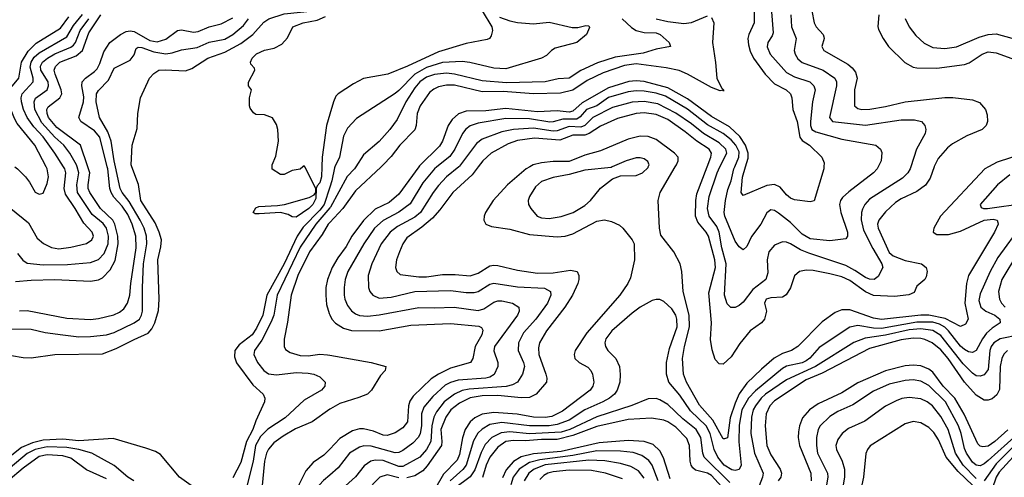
# Model space of a CAD drawing. Header units: inches. Extents: x 1308407 to 1441228, y 959628 to 1036311.
# Tile 305 of 656: x 1348432 to 1353412, y 1018428 to 1020745. Entities that reach past the tile are written whole.
import ezdxf

# ---------------------------------------------------------------- set-up
doc = ezdxf.new("R2010")
doc.units = ezdxf.units.IN
doc.header["$MEASUREMENT"] = 0
for name, color, linetype in [('B3041', 7, 'Continuous'), ('B3042', 7, 'Continuous'), ('B3051', 7, 'Continuous'), ('B3052', 7, 'Continuous')]:
    doc.layers.add(name, color=color, linetype=linetype)

msp = doc.modelspace()

# ---------------------------------------------------------------- linework, layer by layer
at = {"layer": 'B3041', "color": 5}
for points, elevation in [([(1348137.6, 1020000), (1348139.2, 1019999.2), (1348230, 1019917.7), (1348304, 1019884), (1348387.1, 1019790), (1348476.3, 1019716.3), (1348519.8, 1019639.8), (1348551.6, 1019611.6), (1348592, 1019592), (1348630, 1019585.9), (1348690, 1019593), (1348770, 1019611.5), (1348797, 1019630), (1348804.9, 1019650), (1348797.8, 1019670), (1348755.4, 1019715.3), (1348712, 1019790), (1348662.8, 1019862.8), (1348657.1, 1019890), (1348665.6, 1019970), (1348659.4, 1019990), (1348653.2, 1020000)], 2660), ([(1348370, 1019179.6), (1348490, 1019178.9), (1348561, 1019161), (1348649.3, 1019149.3), (1348730, 1019140.1), (1348790, 1019141.3), (1348870, 1019150.1), (1348910, 1019160.9), (1349010.7, 1019210), (1349037.3, 1019230), (1349048.5, 1019250), (1349053.1, 1019270), (1349052.6, 1019390), (1349058.5, 1019510), (1349074.5, 1019610), (1349072.4, 1019650), (1349061.2, 1019690), (1349041.7, 1019730), (1348984.9, 1019824.9), (1348949.6, 1019870), (1348939.8, 1019890), (1348916.3, 1020000)], 2560), ([(1348390, 1019045.5), (1348450, 1019035.2), (1348490, 1019033.5), (1348610, 1019050.1), (1348850, 1019054.4), (1348919.9, 1019080.1), (1349010, 1019127), (1349082.1, 1019157.9), (1349100.2, 1019179.8), (1349115.6, 1019210), (1349133.9, 1019273.9), (1349137.3, 1019330), (1349130.4, 1019530), (1349145.1, 1019594.9), (1349148.2, 1019630), (1349137.8, 1019670), (1349116.1, 1019716.1), (1349044.8, 1019830), (1349031.7, 1019911.7), (1348998.3, 1020000)], 2540), ([(1348406.6, 1020000), (1348420.7, 1019990), (1348460.2, 1019950), (1348482, 1019922), (1348510, 1019873), (1348530, 1019862.6), (1348550, 1019866.7), (1348570, 1019916.3), (1348577.2, 1019950), (1348570.9, 1019990), (1348565.7, 1020000)], 2680), ([(1348410, 1019420.5), (1348490, 1019427.3), (1348610, 1019429.3), (1348790, 1019422), (1348830, 1019428.5), (1348850, 1019438.1), (1348890, 1019478.4), (1348914.4, 1019525.6), (1348929.5, 1019610), (1348927.7, 1019650), (1348912.4, 1019710), (1348902.3, 1019730), (1348839.6, 1019790), (1348786, 1019870), (1348778.6, 1019890), (1348777.8, 1019910), (1348785.6, 1019970), (1348775.5, 1020000)], 2620), ([(1348421, 1019561), (1348447.9, 1019527.9), (1348470, 1019513.5), (1348550, 1019504.5), (1348673.7, 1019506.3), (1348790, 1019516.8), (1348830, 1019530.7), (1348858.9, 1019561.1), (1348878.6, 1019610), (1348880.7, 1019650), (1348870.2, 1019690), (1348853.3, 1019713.3), (1348798.6, 1019758.6), (1348724, 1019870), (1348720.2, 1019910), (1348731.4, 1019970), (1348721.5, 1020000)], 2640), ([(1348430, 1019270.9), (1348470, 1019272.3), (1348670, 1019233.8), (1348790, 1019227.3), (1348830, 1019232), (1348908.4, 1019251.6), (1348935.6, 1019264.4), (1348957.7, 1019282.3), (1348977.4, 1019310), (1348988.4, 1019350), (1348993.3, 1019410), (1349020.3, 1019590), (1349018.4, 1019650), (1349000.9, 1019710), (1348978.3, 1019758.3), (1348950, 1019801.5), (1348907.4, 1019847.4), (1348894, 1019870), (1348887.1, 1019890), (1348877, 1019990), (1348874.6, 1020000)], 2580), ([(1349959.4, 1020000), (1349957.3, 1019950), (1349950, 1019919.6), (1349935.9, 1019904.1), (1349930.3, 1019890), (1349930, 1019840.9), (1349913.8, 1019810), (1349894.1, 1019790), (1349830, 1019744.8), (1349810, 1019746.6), (1349790, 1019758.9), (1349750, 1019769.7), (1349642, 1019762), (1349622.7, 1019762.7), (1349613.2, 1019770), (1349626.4, 1019793.6), (1349640.4, 1019799.6), (1349735.9, 1019804.1), (1349770.4, 1019810.4), (1349895.2, 1019844.8), (1349920.9, 1019859.1), (1349929.4, 1019870), (1349929.6, 1019890), (1349873.1, 1020000)], 2520), ([(1349863.3, 1020000), (1349850, 1019988), (1349810, 1019982), (1349770, 1019962), (1349750, 1019962), (1349709, 1019989), (1349709.1, 1020000)], 2520), ([(1350000, 1019898.3), (1349971.3, 1019810), (1349950, 1019781), (1349865, 1019695), (1349834.9, 1019650), (1349770, 1019509.5), (1349682.3, 1019350), (1349661.4, 1019250), (1349630, 1019182.8), (1349607, 1019150), (1349541, 1019099), (1349520.1, 1019070), (1349517.8, 1019037.8), (1349528.2, 1019008.2), (1349610, 1018897.4), (1349663.1, 1018850), (1349671.7, 1018830), (1349669, 1018810), (1349625.7, 1018714.3), (1349611, 1018670), (1349578.5, 1018610), (1349550, 1018503.1), (1349510, 1018426.6)], 2540), ([(1350000, 1019793), (1349929, 1019710), (1349850, 1019593), (1349734.3, 1019350), (1349717, 1019250), (1349704.1, 1019215.9), (1349656.9, 1019123.2), (1349618.8, 1019070), (1349616.1, 1019050), (1349634.4, 1019010), (1349666.1, 1018970), (1349690, 1018952.4), (1349730, 1018948.2), (1349830, 1018958.4), (1349890, 1018955.7), (1349919.1, 1018950), (1349950, 1018936.9), (1349976.9, 1018910), (1349975.2, 1018890), (1349957.4, 1018870), (1349870, 1018818.6), (1349774.6, 1018730), (1349687.1, 1018672.9), (1349650, 1018634.4), (1349624.8, 1018590), (1349613.1, 1018510), (1349582.9, 1018390)], 2560), ([(1350000, 1019718.4), (1349992.2, 1019710), (1349961.8, 1019658.2), (1349897.2, 1019570), (1349838.4, 1019450), (1349805, 1019350), (1349786.6, 1019213.4), (1349768.6, 1019128.6), (1349769.2, 1019090), (1349775.3, 1019075.3), (1349799.6, 1019059.6), (1349850, 1019044.6), (1349890, 1019043.6), (1349950, 1019051.7), (1349989.1, 1019049.1), (1350000, 1019047.1)], 2580), ([(1350000, 1019460.8), (1349988, 1019430), (1349980.5, 1019390), (1349979.2, 1019350), (1349984.1, 1019304.1), (1349997.2, 1019257.2), (1350000, 1019251.4)], 2620), ([(1350000, 1018772.8), (1349911.1, 1018708.9), (1349826.1, 1018673.9), (1349763.5, 1018636.5), (1349717.1, 1018602.9), (1349690, 1018571.3), (1349679.9, 1018550), (1349670.5, 1018509.5), (1349656, 1018370)], 2580), ([(1349310, 1018378), (1349239.6, 1018430), (1349144, 1018544), (1349118.8, 1018558.8), (1349070, 1018576.3), (1348905.2, 1018625.2), (1348730, 1018612.6), (1348650, 1018621.4), (1348550, 1018617.3), (1348496.8, 1018603.2), (1348440.3, 1018579.7), (1348350, 1018507.5)], 2540), ([(1349009, 1018410), (1348978.1, 1018430), (1348910, 1018487.7), (1348796.5, 1018550), (1348730, 1018570), (1348670, 1018579.6), (1348570, 1018582.7), (1348510, 1018569.2), (1348470, 1018548.7), (1348383, 1018477)], 2560), ([(1350000, 1018571.8), (1349970, 1018540.2), (1349916.2, 1018503.8), (1349879.3, 1018460.7), (1349845.5, 1018394.5), (1349823.3, 1018330), (1349813.5, 1018270), (1349817.4, 1018190), (1349841.4, 1018021.4), (1349857.3, 1017990), (1349914.3, 1017930), (1349926.4, 1017886.4), (1349919.2, 1017830), (1349906.3, 1017810), (1349840.9, 1017750), (1349815.7, 1017710), (1349807.8, 1017670), (1349821.5, 1017610), (1349852.2, 1017552.2), (1349938.7, 1017438.7), (1349970, 1017405.3), (1350000, 1017383.9)], 2620), ([(1348870, 1018421.6), (1348770, 1018466.7), (1348690, 1018525.9), (1348650, 1018537.4), (1348570, 1018543.2), (1348530, 1018534.4), (1348450, 1018475.5), (1348373.7, 1018410)], 2580), ([(1350000, 1018440), (1349967.6, 1018412.4), (1349948.3, 1018390), (1349914.8, 1018330), (1349903.1, 1018290), (1349899, 1018241), (1349899, 1018090), (1349910.1, 1018050), (1349970, 1017989), (1350000, 1017942)], 2640)]:
    msp.add_lwpolyline(points, dxfattribs=dict(at, elevation=elevation))
at = {"layer": 'B3042', "color": 5}
for points, elevation in [([(1348998.3, 1020000), (1348994.6, 1020010), (1348999.8, 1020110), (1349025.9, 1020194.1), (1349029.7, 1020270), (1349042.3, 1020350), (1349088, 1020450), (1349110, 1020472.7), (1349135.3, 1020490), (1349167.9, 1020492.1), (1349270, 1020486), (1349302.4, 1020497.6), (1349383.1, 1020550), (1349470, 1020581.3), (1349550, 1020624.9), (1349610.4, 1020670), (1349666.8, 1020733.2), (1349692.5, 1020750), (1349770, 1020775.5), (1349918.3, 1020790), (1349974.8, 1020810), (1350000, 1020830.2)], 2540), ([(1348565.7, 1020000), (1348508.4, 1020110), (1348419.6, 1020219.6), (1348404.5, 1020244.5), (1348371.9, 1020330), (1348371.5, 1020370), (1348378.4, 1020390), (1348427.5, 1020450), (1348441.5, 1020530), (1348474.1, 1020585.9), (1348514.1, 1020625.9), (1348637.3, 1020702.7), (1348679.7, 1020760.3)], 2680), ([(1348653.2, 1020000), (1348609.9, 1020070), (1348550, 1020152.2), (1348503.5, 1020203.5), (1348469.6, 1020249.6), (1348450.8, 1020290), (1348439.9, 1020330), (1348438.6, 1020350), (1348444.6, 1020370), (1348499, 1020430), (1348500.1, 1020450), (1348484.7, 1020504.7), (1348489.3, 1020530), (1348505.1, 1020554.9), (1348530, 1020577.5), (1348670, 1020658.9), (1348703.8, 1020716.2), (1348748.5, 1020771.5)], 2660), ([(1348775.5, 1020000), (1348738.7, 1020110), (1348619.9, 1020199.9), (1348577.7, 1020250), (1348570.6, 1020270), (1348569.6, 1020290), (1348575.6, 1020304.4), (1348634.6, 1020350), (1348644, 1020370), (1348641.1, 1020390), (1348610.2, 1020470), (1348605.8, 1020490), (1348612.3, 1020507.7), (1348635, 1020530), (1348717, 1020563), (1348750, 1020588.9), (1348780.7, 1020679.3), (1348842.2, 1020770)], 2620), ([(1349709.1, 1020000), (1349709.2, 1020010), (1349726.3, 1020053.7), (1349740.9, 1020130), (1349737, 1020190), (1349730, 1020215.3), (1349710, 1020248.7), (1349670, 1020264), (1349625.2, 1020265.2), (1349613.6, 1020273.6), (1349598, 1020298), (1349594, 1020310), (1349594, 1020350), (1349604, 1020390), (1349589, 1020410), (1349589.2, 1020429.2), (1349621.2, 1020490), (1349619.3, 1020499.3), (1349600.9, 1020520.9), (1349599.3, 1020530), (1349607.8, 1020550), (1349630, 1020571.7), (1349670, 1020591.8), (1349718.3, 1020601.7), (1349757.8, 1020622.2), (1349785.8, 1020654.2), (1349813.3, 1020710), (1349864.7, 1020730), (1349936.3, 1020743.7), (1349978.4, 1020761.6)], 2520), ([(1348721.5, 1020000), (1348718.2, 1020010), (1348684.6, 1020070), (1348654.8, 1020110), (1348610, 1020150.3), (1348543.4, 1020223.4), (1348507.9, 1020290), (1348504.1, 1020330), (1348511.9, 1020348.1), (1348570, 1020389.6), (1348577.7, 1020410), (1348574.9, 1020430), (1348538.4, 1020490), (1348536.5, 1020510), (1348547.1, 1020530), (1348571.7, 1020550), (1348610, 1020573), (1348690, 1020606.5), (1348703.1, 1020616.9), (1348713.7, 1020630), (1348736.9, 1020690), (1348780.5, 1020750)], 2640), ([(1348874.6, 1020000), (1348837.5, 1020150), (1348810, 1020183.3), (1348740.4, 1020230), (1348730.4, 1020250), (1348754.7, 1020330), (1348755.6, 1020355.6), (1348745.1, 1020410), (1348747.2, 1020430), (1348764.2, 1020450), (1348810, 1020482.5), (1348822.9, 1020497.1), (1348837, 1020523), (1348856.9, 1020583.1), (1348887.9, 1020630), (1348942, 1020670), (1348970, 1020684.9), (1348990, 1020688.6), (1349010, 1020685.1), (1349090, 1020639.5), (1349126.1, 1020633.9), (1349170, 1020646.2), (1349230, 1020690.5), (1349250, 1020694), (1349310, 1020682.7), (1349334.7, 1020685.3), (1349390, 1020708.9), (1349450, 1020724.8), (1349510, 1020755.2)], 2580), ([(1348916.3, 1020000), (1348909.9, 1020030.1), (1348894.6, 1020130), (1348877.3, 1020177.3), (1348836, 1020250), (1348818.1, 1020330), (1348819.9, 1020370), (1348830, 1020386.7), (1348880.7, 1020439.3), (1348910, 1020500.6), (1348990, 1020540.2), (1349010, 1020567.9), (1349021.3, 1020598.7), (1349030, 1020606.8), (1349050, 1020604), (1349110, 1020582.4), (1349170, 1020573), (1349202.8, 1020577.2), (1349250, 1020593.3), (1349330, 1020604.3), (1349390, 1020631.5), (1349470, 1020647), (1349510, 1020670.5), (1349563.5, 1020716.5), (1349589.5, 1020750)], 2560), ([(1350000, 1020266.6), (1349983.2, 1020210), (1349961.6, 1020050), (1349959.4, 1020000)], 2520), ([(1349873.1, 1020000), (1349870, 1020006), (1349863.3, 1020000)], 2520)]:
    msp.add_lwpolyline(points, dxfattribs=dict(at, elevation=elevation))
at = {"layer": 'B3051', "color": 5}
for points, elevation in [([(1350025.7, 1020000), (1350023.9, 1019996.1), (1350010.3, 1019930), (1350000, 1019898.3)], 2540), ([(1350131.5, 1020000), (1350125.3, 1019990), (1350087.9, 1019952.1), (1350003.2, 1019796.8), (1350000, 1019793)], 2560), ([(1350259.4, 1020000), (1350130, 1019879.4), (1350066.1, 1019790), (1350000, 1019718.4)], 2580), ([(1350450.4, 1020000), (1350350, 1019861.9), (1350299.9, 1019820.1), (1350230, 1019786), (1350170.5, 1019729.5), (1350111.7, 1019650), (1350082.6, 1019597.4), (1350040.5, 1019539.5), (1350011.4, 1019490), (1350000, 1019460.8)], 2620), ([(1350541.6, 1020000), (1350529.2, 1019990), (1350470, 1019919.1), (1350407.2, 1019812.8), (1350349.6, 1019770.4), (1350270.5, 1019729.5), (1350226.4, 1019690), (1350171.4, 1019610), (1350090.6, 1019470), (1350078, 1019430), (1350072.2, 1019390), (1350072.2, 1019350), (1350076.8, 1019330), (1350090, 1019298.2), (1350110, 1019271), (1350130, 1019255.5), (1350150, 1019247.4), (1350190, 1019244.7), (1350250, 1019250.8), (1350450, 1019288.6), (1350530, 1019286.1), (1350629.5, 1019290.5), (1350750, 1019273.1), (1350778.4, 1019281.6), (1350830, 1019315.1), (1350850, 1019321.2), (1350870, 1019321.6), (1350924.9, 1019310), (1350955.5, 1019290), (1350957.8, 1019270), (1350950.1, 1019250), (1350833.8, 1019090), (1350829.2, 1019069.2), (1350849.4, 1019010), (1350850.1, 1018990), (1350830.8, 1018949.2), (1350810, 1018936.4), (1350789.4, 1018930.6), (1350650, 1018920.4), (1350610.8, 1018909.2), (1350584.4, 1018895.6), (1350521.5, 1018838.5), (1350475.5, 1018784.5), (1350463.4, 1018750), (1350463.9, 1018690), (1350457.7, 1018650), (1350448.8, 1018631.2), (1350419.2, 1018600.8), (1350370, 1018564.7), (1350350, 1018554.8), (1350330, 1018552.1), (1350210, 1018586.2), (1350172.2, 1018587.8), (1350150, 1018581.4), (1350099.8, 1018550), (1350043.2, 1018476.8), (1350000, 1018440)], 2640), ([(1350652, 1020000), (1350590.3, 1019949.7), (1350550, 1019905.9), (1350522.2, 1019870), (1350459, 1019770), (1350430, 1019746), (1350341.8, 1019698.2), (1350305.8, 1019670), (1350260.3, 1019610), (1350213.1, 1019510), (1350194.8, 1019450), (1350196.3, 1019390), (1350202.9, 1019370), (1350217.3, 1019350), (1350250, 1019336.2), (1350310, 1019340.1), (1350430, 1019368.9), (1350610, 1019374.8), (1350690, 1019363.6), (1350730, 1019363.4), (1350750.3, 1019369.7), (1350810, 1019406.9), (1350830, 1019411.9), (1350950, 1019392.5), (1351085.5, 1019385.5), (1351115.6, 1019370), (1351117.9, 1019350), (1351100.4, 1019310), (1351041.9, 1019230), (1350980.6, 1019159.4), (1350955.1, 1019110), (1350952.5, 1019070), (1350980.1, 1019010), (1350984.2, 1018990), (1350974.6, 1018950), (1350949.6, 1018910.4), (1350923.5, 1018896.5), (1350892.5, 1018887.5), (1350704.6, 1018875.4), (1350670, 1018868.1), (1350630, 1018849.9), (1350578.5, 1018810), (1350539.2, 1018760.8), (1350526.8, 1018733.2), (1350515.4, 1018690), (1350510.7, 1018609.3), (1350490, 1018569.9), (1350455.9, 1018530), (1350370, 1018483.8), (1350350, 1018483.9), (1350270, 1018513.3), (1350230, 1018514.9), (1350208.1, 1018510), (1350174, 1018486), (1350129.4, 1018430.6), (1350061.9, 1018370)], 2660), ([(1350750.2, 1020000), (1350719.6, 1019960.4), (1350622.3, 1019870), (1350557.4, 1019782.6), (1350519.9, 1019740.1), (1350465.8, 1019694.2), (1350390, 1019641.1), (1350370, 1019611), (1350351.9, 1019570), (1350338.1, 1019530), (1350332.8, 1019490), (1350339.1, 1019470), (1350356, 1019456), (1350450, 1019444), (1350490, 1019444.3), (1350570, 1019454.5), (1350634.7, 1019454.7), (1350710, 1019448.2), (1350750, 1019461.6), (1350810, 1019498.5), (1350830, 1019502.4), (1350850, 1019501.3), (1350950, 1019476.6), (1351050, 1019462.9), (1351130, 1019463.1), (1351217.5, 1019477.5), (1351251.1, 1019471.1), (1351259.1, 1019450), (1351259.5, 1019430), (1351255.1, 1019410), (1351227.5, 1019350), (1351188.6, 1019290), (1351096.8, 1019170), (1351060.9, 1019110), (1351055.8, 1019084.2), (1351057.3, 1019050), (1351092.5, 1018950), (1351097.1, 1018930), (1351095.3, 1018910), (1351044.4, 1018850), (1351010, 1018832.9), (1350968.4, 1018831.6), (1350850, 1018843.4), (1350770, 1018841.4), (1350709.7, 1018830.3), (1350655.5, 1018804.5), (1350612.3, 1018770), (1350586.9, 1018733.1), (1350560.9, 1018670), (1350567.3, 1018610), (1350564.6, 1018590), (1350493.1, 1018486.9), (1350470, 1018461.9), (1350430, 1018436), (1350390, 1018425.8)], 2680), ([(1351011.4, 1020000), (1350994.1, 1019990), (1350899.5, 1019910), (1350827.1, 1019830), (1350787.7, 1019770), (1350780.7, 1019750), (1350778.5, 1019730), (1350788.7, 1019710), (1350818, 1019698), (1350910, 1019684.8), (1351010, 1019657.1), (1351150, 1019646.6), (1351190, 1019650.1), (1351230, 1019661.2), (1351350, 1019724.6), (1351390, 1019732.8), (1351424.4, 1019724.4), (1351464.8, 1019704.8), (1351482.6, 1019690), (1351530.2, 1019630.2), (1351539.6, 1019610), (1351540.6, 1019530), (1351520.8, 1019439.2), (1351507.7, 1019410), (1351466.3, 1019350), (1351300.8, 1019159.2), (1351240.7, 1019070), (1351236.1, 1019050), (1351239.7, 1019030), (1351262, 1019010), (1351305.8, 1018985.8), (1351319.8, 1018970), (1351328.3, 1018950), (1351334.7, 1018910), (1351330.7, 1018890), (1351317.3, 1018870), (1351176.8, 1018763.2), (1351123.5, 1018736.5), (1351090, 1018731.5), (1351030, 1018733.8), (1350947.5, 1018747.5), (1350830, 1018757.5), (1350771.3, 1018748.7), (1350734.1, 1018730), (1350710.3, 1018709.7), (1350685.4, 1018670), (1350671.2, 1018628.8), (1350655.7, 1018544.3), (1350644.1, 1018515.9), (1350574.9, 1018445.1), (1350530, 1018366)], 2720), ([(1351428.9, 1020000), (1351422.6, 1019997.4), (1351290, 1019983.1), (1351210, 1019961), (1351130, 1019947.2), (1351070, 1019925.7), (1351040.2, 1019899.8), (1351009.3, 1019850), (1351004.2, 1019830), (1351005.8, 1019810), (1351016.9, 1019790), (1351049.2, 1019750), (1351070, 1019741.5), (1351110, 1019739.6), (1351170, 1019748.6), (1351230.9, 1019770), (1351290, 1019804.7), (1351318.3, 1019830), (1351370, 1019892.6), (1351430, 1019940.3), (1351470, 1019954.9), (1351550, 1019956.5), (1351581.3, 1019970), (1351610, 1019997.3), (1351611.1, 1020000)], 2740), ([(1353331.7, 1020000), (1353313.7, 1019990), (1353088.6, 1019750), (1353054.9, 1019690), (1353052.2, 1019670), (1353070, 1019657.8), (1353130, 1019658), (1353190, 1019673.9), (1353310, 1019730.5), (1353355, 1019735), (1353374.9, 1019730), (1353378.9, 1019718.9), (1353380.5, 1019710), (1353362.1, 1019670), (1353230.4, 1019449.6), (1353221.2, 1019410), (1353212.7, 1019310), (1353228.9, 1019230), (1353215.7, 1019204.3), (1353190, 1019192.2), (1353112.9, 1019232.9), (1353030, 1019249.6), (1352990, 1019249.5), (1352790, 1019227), (1352750, 1019233.8), (1352630, 1019276.2), (1352590, 1019276.1), (1352556.9, 1019263.1), (1352490, 1019216.5), (1352367.8, 1019090), (1352335.5, 1019070), (1352290, 1019054.9), (1352248, 1019032), (1352183.2, 1018976.8), (1352110, 1018904.6), (1352070, 1018850.4), (1352050, 1018804.7), (1352024.9, 1018730), (1352011, 1018629), (1351996.3, 1018623.7), (1351990, 1018623.4), (1351937.4, 1018717.4), (1351870, 1018793.9), (1351804.5, 1018910), (1351788.7, 1018950), (1351784.8, 1019030), (1351794.4, 1019090), (1351818.6, 1019190), (1351817.2, 1019250), (1351786.9, 1019370), (1351781.1, 1019470), (1351772, 1019510), (1351740.3, 1019570), (1351674.4, 1019654.4), (1351667.8, 1019690), (1351660.6, 1019830), (1351670.5, 1019870), (1351747.3, 1020000)], 2720), ([(1353056.2, 1020000), (1353036.3, 1019943.7), (1353012.8, 1019907.2), (1352970, 1019875.4), (1352890, 1019838.3), (1352860.7, 1019819.3), (1352810, 1019772.8), (1352777.4, 1019730), (1352770.7, 1019710), (1352774.2, 1019690), (1352830, 1019566), (1352849.6, 1019549.6), (1352910, 1019526.9), (1352992.8, 1019510), (1353016.2, 1019490), (1353022.2, 1019470), (1353016.9, 1019443.1), (1353009.6, 1019430.4), (1352970, 1019396.3), (1352956.1, 1019363.9), (1352928.4, 1019351.6), (1352855.4, 1019344.6), (1352750, 1019349.6), (1352710, 1019366.8), (1352630, 1019425.3), (1352590, 1019442.8), (1352530, 1019459.4), (1352444.8, 1019475.2), (1352410, 1019477.3), (1352376.4, 1019470), (1352350.8, 1019449.2), (1352330, 1019388.2), (1352308.1, 1019351.9), (1352290, 1019339.8), (1352230, 1019336.4), (1352207.3, 1019330), (1352198, 1019310), (1352208.5, 1019270), (1352198.7, 1019230), (1352182.9, 1019210), (1352126.7, 1019170), (1352073.8, 1019106.2), (1352030, 1019038), (1351990, 1019001), (1351970, 1019002.4), (1351950, 1019025.1), (1351933.7, 1019073.7), (1351925.6, 1019125.6), (1351931.2, 1019210), (1351916.9, 1019363.1), (1351950.5, 1019490), (1351947.4, 1019530), (1351915.9, 1019650), (1351904.4, 1019670), (1351860.8, 1019720.8), (1351849.6, 1019750), (1351851, 1019830), (1351856.2, 1019863.8), (1351908.1, 1020000)], 2680), ([(1352938.3, 1020000), (1352935, 1019990), (1352924.3, 1019970), (1352896.7, 1019943.3), (1352730, 1019836.9), (1352706.8, 1019810), (1352693.8, 1019786.2), (1352688.5, 1019770), (1352687.3, 1019732.7), (1352700, 1019680), (1352746.7, 1019586.7), (1352791.8, 1019510), (1352797.8, 1019490), (1352774.4, 1019445.6), (1352753, 1019430), (1352730, 1019431.1), (1352710, 1019439.9), (1352656.3, 1019476.3), (1352610, 1019500.1), (1352422.8, 1019562.8), (1352380.6, 1019580.6), (1352330, 1019610.5), (1352310, 1019618.5), (1352290, 1019620.2), (1352250, 1019603.7), (1352220.9, 1019570), (1352212.2, 1019530), (1352215.7, 1019464.3), (1352206, 1019430), (1352140.3, 1019379.7), (1352090, 1019316.1), (1352070, 1019297.8), (1352050, 1019288.9), (1352028.2, 1019288.2), (1352010, 1019306), (1351995.9, 1019350), (1352004.7, 1019510), (1351983.4, 1019590), (1351970.2, 1019670), (1351957.6, 1019697.6), (1351919.5, 1019750), (1351910.4, 1019790), (1351919.5, 1019850), (1351958.5, 1019970), (1351973.2, 1020000)], 2660), ([(1352774.2, 1020000), (1352769.2, 1019990), (1352749.2, 1019970), (1352625.4, 1019874.6), (1352594, 1019846), (1352583.3, 1019830), (1352578.5, 1019810), (1352584.6, 1019770), (1352619.3, 1019670), (1352618.9, 1019650), (1352610, 1019636.4), (1352530, 1019625.6), (1352430, 1019636.6), (1352390, 1019659.5), (1352330, 1019718.2), (1352270, 1019765.6), (1352250, 1019778.6), (1352230, 1019782.2), (1352210, 1019767.1), (1352180.6, 1019710), (1352132.8, 1019647.2), (1352110, 1019596.9), (1352090, 1019580.5), (1352070, 1019595.1), (1352050, 1019624.8), (1351997.6, 1019750), (1351994.1, 1019770), (1352000.9, 1019830), (1352014, 1019886), (1352030, 1019929.1), (1352044.4, 1019990), (1352048.6, 1020000)], 2640), ([(1352499.1, 1020000), (1352498.7, 1019990), (1352450, 1019827.8), (1352430, 1019823.9), (1352350, 1019833.5), (1352330, 1019841.8), (1352310, 1019858), (1352278, 1019898), (1352250, 1019911.6), (1352210, 1019905.5), (1352090, 1019855.8), (1352080.8, 1019870), (1352088, 1019948), (1352102.9, 1020000)], 2620), ([(1353439.4, 1019960.6), (1353377.6, 1019910), (1353290.2, 1019810), (1353294.9, 1019794.9), (1353306, 1019790), (1353326, 1019790), (1353516.8, 1019816.8)], 2740), ([(1353502.5, 1019710), (1353378.5, 1019541.5), (1353339.9, 1019470), (1353290, 1019357.2), (1353283.3, 1019323.3), (1353292.5, 1019290), (1353318.3, 1019270), (1353363.2, 1019250), (1353388.6, 1019230), (1353391, 1019210), (1353350, 1019184.3), (1353322, 1019158), (1353300.5, 1019130), (1353270, 1019069.8), (1353250, 1019061.1), (1353230, 1019064.4), (1353210, 1019075.6), (1353190, 1019092.7), (1353130, 1019169.6), (1353110, 1019188.6), (1353083.4, 1019203.4), (1353050, 1019213.2), (1352970, 1019214), (1352790, 1019182.5), (1352750, 1019183.7), (1352670, 1019196.6), (1352630, 1019188.8), (1352475, 1019085), (1352427.7, 1019032.3), (1352410, 1019018.8), (1352390, 1019008.2), (1352310, 1018990.6), (1352290, 1018979.9), (1352153.4, 1018866.6), (1352118.4, 1018830), (1352084.9, 1018770), (1352070, 1018692), (1352068.5, 1018608.5), (1352080.8, 1018490), (1352070, 1018468.2), (1352050, 1018463.6), (1352034.2, 1018465.8), (1351994.3, 1018490), (1351962.1, 1018530), (1351943.3, 1018570), (1351923.7, 1018650), (1351903.6, 1018690), (1351824.8, 1018764.8), (1351770, 1018843.6), (1351715.1, 1018910), (1351702.4, 1018950), (1351702.9, 1019010), (1351718.6, 1019081.4), (1351756.5, 1019190), (1351755.7, 1019230), (1351749.5, 1019250), (1351730, 1019281.6), (1351690, 1019319.1), (1351670, 1019328.3), (1351650, 1019329.1), (1351630, 1019323.7), (1351570, 1019289.2), (1351530, 1019259.3), (1351426.9, 1019170), (1351396.1, 1019130), (1351390.9, 1019110), (1351394.7, 1019090), (1351406.9, 1019070), (1351447.1, 1019030), (1351465.2, 1018990), (1351469.2, 1018949.2), (1351466.8, 1018910), (1351454.3, 1018870), (1351439.7, 1018850), (1351415.4, 1018830), (1351380.2, 1018810), (1351290, 1018769.9), (1351210, 1018717.6), (1351150, 1018695.2), (1351110, 1018689.6), (1351010, 1018689.5), (1350870, 1018706.1), (1350810, 1018695.3), (1350770, 1018673), (1350748.7, 1018651.3), (1350726.2, 1018613.8), (1350689.2, 1018490), (1350672.3, 1018467.7), (1350608.7, 1018411.3)], 2740), ([(1353478.9, 1019561.1), (1353398.9, 1019430), (1353382.9, 1019370), (1353386.9, 1019330), (1353397.5, 1019310), (1353415.4, 1019290)], 2760), ([(1350000, 1019251.4), (1350010.1, 1019230), (1350028.7, 1019208.7), (1350070, 1019183.6), (1350110, 1019172.3), (1350250, 1019170.5), (1350410, 1019198.4), (1350610, 1019206.7), (1350753.6, 1019193.6), (1350767.1, 1019187.1), (1350773.4, 1019173.4), (1350768.2, 1019150), (1350734.5, 1019090), (1350723.2, 1019030), (1350711.3, 1019010), (1350610, 1018980.8), (1350549.1, 1018950.9), (1350513.4, 1018926.6), (1350421, 1018839), (1350405.3, 1018814.7), (1350398, 1018790), (1350393.1, 1018710), (1350370, 1018678.8), (1350330, 1018654), (1350290, 1018640.8), (1350270, 1018642.2), (1350221.7, 1018661.7), (1350170, 1018673.9), (1350150, 1018673.7), (1350115.6, 1018664.4), (1350050, 1018624.3), (1350000, 1018571.8)], 2620), ([(1353490.8, 1019149.2), (1353390, 1019130.3), (1353357.9, 1019110), (1353345.1, 1019090), (1353339.1, 1019070), (1353330, 1018974.7), (1353310, 1018946.9), (1353290, 1018941.3), (1353270, 1018942.5), (1353250, 1018955.3), (1353203.8, 1019003.8), (1353090, 1019146.7), (1353050, 1019172.1), (1352990, 1019180), (1352930, 1019175.5), (1352810, 1019148), (1352707.1, 1019132.9), (1352650, 1019111), (1352457.3, 1018990), (1352310, 1018921.6), (1352203.3, 1018850), (1352182.4, 1018830), (1352152.6, 1018790), (1352142.1, 1018770), (1352132.6, 1018732.6), (1352130.1, 1018650), (1352148.2, 1018550), (1352192, 1018450), (1352189.1, 1018430), (1352150, 1018328.5)], 2760), ([(1353428.3, 1019070), (1353410, 1019052.8), (1353398.8, 1019030), (1353391, 1018990), (1353387.3, 1018872.7), (1353373.2, 1018846.8), (1353350, 1018826.2), (1353330, 1018818.5), (1353310, 1018819.9), (1353270, 1018844.1), (1353210.9, 1018910), (1353128.2, 1019030), (1353090, 1019074.1), (1353046.9, 1019110), (1353010, 1019127), (1352990, 1019131.1), (1352950, 1019132.3), (1352890, 1019123.9), (1352730, 1019079.9), (1352490, 1018956.4), (1352410, 1018922.7), (1352250, 1018816.1), (1352226.5, 1018790), (1352207.1, 1018750), (1352201.3, 1018690), (1352210.5, 1018590), (1352230, 1018543), (1352277.7, 1018470), (1352285.4, 1018450), (1352281.1, 1018430), (1352268, 1018410)], 2780), ([(1350000, 1019047.1), (1350209, 1019009), (1350283, 1018990), (1350280.3, 1018970), (1350256.7, 1018943.3), (1350210.9, 1018869.1), (1350190.2, 1018850), (1350147.7, 1018832.3), (1350050, 1018802.5), (1350004.2, 1018775.8), (1350000, 1018772.8)], 2580), ([(1353430, 1018668.9), (1353363.8, 1018610), (1353330, 1018586.9), (1353303, 1018583), (1353290, 1018586.6), (1353278.4, 1018598.4), (1353208.5, 1018748.5), (1353161.7, 1018830), (1353102.6, 1018890), (1353050, 1018960.3), (1353030, 1018976.7), (1352990, 1018993.1), (1352950, 1018996.8), (1352910, 1018993), (1352810, 1018968), (1352670, 1018907.2), (1352590, 1018856), (1352470, 1018800.6), (1352427.1, 1018770), (1352391.2, 1018730), (1352375, 1018690), (1352370, 1018659), (1352369.2, 1018630), (1352376, 1018590), (1352432.4, 1018450), (1352434.6, 1018410)], 2820), ([(1353526.4, 1018690), (1353330, 1018514.5), (1353310, 1018497), (1353290, 1018486.9), (1353270, 1018490.3), (1353250, 1018505.7), (1353220.2, 1018550), (1353210, 1018574.6), (1353193.4, 1018650), (1353179.8, 1018690), (1353114.9, 1018810), (1353030, 1018894), (1352990, 1018916), (1352950, 1018921.5), (1352910, 1018919.2), (1352830, 1018899.9), (1352750, 1018864.3), (1352645.1, 1018794.9), (1352570, 1018761.8), (1352530, 1018736.9), (1352480.5, 1018690), (1352470.1, 1018669.9), (1352462.3, 1018630), (1352461.7, 1018590), (1352467.2, 1018550), (1352516.6, 1018450), (1352519.2, 1018430), (1352513, 1018390)], 2840), ([(1352022.6, 1018402.6), (1351893.4, 1018530), (1351886, 1018550), (1351876.6, 1018630), (1351853.3, 1018670), (1351785.2, 1018725.2), (1351710, 1018796.9), (1351670, 1018821.4), (1351650, 1018827.4), (1351610, 1018825.9), (1351527.4, 1018792.6), (1351350, 1018735.4), (1351213.4, 1018670), (1351170, 1018657.5), (1351010, 1018648.7), (1350910, 1018658.4), (1350866.9, 1018653.1), (1350819.9, 1018630), (1350785.3, 1018594.7), (1350765, 1018555), (1350732.8, 1018467.2), (1350709.5, 1018430.5), (1350630, 1018371.1)], 2760), ([(1353270, 1018422.3), (1353203.9, 1018490), (1353165.1, 1018550), (1353127, 1018670), (1353090, 1018736.1), (1353048.6, 1018790), (1353022.3, 1018810), (1352990, 1018825.5), (1352930, 1018832.5), (1352893.2, 1018826.8), (1352863.9, 1018816.1), (1352810, 1018787.9), (1352706.8, 1018713.2), (1352624.3, 1018675.7), (1352591.8, 1018650), (1352570, 1018620.4), (1352560.1, 1018590), (1352563.5, 1018570), (1352592.3, 1018510), (1352602.7, 1018470), (1352603.6, 1018430), (1352596.2, 1018390)], 2860), ([(1352064.7, 1018290), (1351930, 1018437), (1351910, 1018450.2), (1351850, 1018465.5), (1351836.3, 1018476.3), (1351827.1, 1018490), (1351822.7, 1018510), (1351819.7, 1018590), (1351805.6, 1018625.7), (1351750, 1018682.2), (1351710, 1018709.5), (1351690, 1018717.8), (1351627.2, 1018727.2), (1351510, 1018721.8), (1351350, 1018685.6), (1351230, 1018640.6), (1351150, 1018620), (1351070, 1018619.5), (1350990, 1018612.8), (1350930, 1018615), (1350890.9, 1018609.1), (1350850, 1018581.9), (1350810, 1018531.3), (1350791, 1018490), (1350772.2, 1018427.8)], 2780), ([(1353290, 1018351.3), (1353178.4, 1018458.4), (1353116.9, 1018530), (1353078, 1018618), (1353055.1, 1018655.1), (1353030, 1018680.5), (1352990, 1018704.9), (1352950, 1018710.7), (1352910, 1018699.4), (1352732.6, 1018587.4), (1352719.2, 1018570), (1352711.4, 1018548.6), (1352699.8, 1018430), (1352690.6, 1018390)], 2880), ([(1351721.3, 1018421.3), (1351687.3, 1018527.4), (1351670, 1018562.8), (1351635.3, 1018595.3), (1351590.7, 1018610.7), (1351510, 1018614.7), (1351362.5, 1018602.5), (1351170, 1018559.7), (1351030, 1018547.3), (1350968.3, 1018531.7), (1350930, 1018508.6), (1350892.9, 1018467.1), (1350874.2, 1018425.8)], 2820), ([(1353487.3, 1018612.7), (1353370, 1018497.6), (1353310, 1018411.2)], 2860), ([(1353508.7, 1018590), (1353385.4, 1018454.6), (1353370.4, 1018429.6), (1353349.7, 1018370.3)], 2880), ([(1351661.5, 1018410), (1351630.7, 1018490), (1351613.6, 1018513.6), (1351579, 1018539), (1351534.1, 1018554.1), (1351470, 1018561.5), (1351350, 1018563.1), (1351230, 1018539.1), (1351063.2, 1018516.8), (1351010, 1018503.6), (1350957.3, 1018470), (1350927.6, 1018430), (1350915.1, 1018390)], 2840), ([(1351590, 1018424.7), (1351560.7, 1018460.7), (1351523.3, 1018483.3), (1351470, 1018498.4), (1351391.5, 1018511.5), (1351310, 1018515.7), (1351090, 1018491), (1351033.5, 1018470), (1351007.5, 1018450), (1350983.9, 1018410)], 2860), ([(1350350, 1018426), (1350290, 1018440.5), (1350252.3, 1018430), (1350113.6, 1018286.4)], 2680), ([(1351481.2, 1018421.2), (1351393.7, 1018450), (1351323.5, 1018463.5), (1351210, 1018465.4), (1351130, 1018456.8), (1351103.5, 1018450), (1351081.9, 1018438.1), (1351061.8, 1018418.2)], 2880)]:
    msp.add_lwpolyline(points, dxfattribs=dict(at, elevation=elevation))
at = {"layer": 'B3052', "color": 5}
for points, elevation in [([(1352910, 1020752.2), (1352931, 1020710), (1352964.6, 1020664.6), (1353007.1, 1020627.1), (1353050, 1020604.4), (1353110, 1020598.9), (1353170, 1020607.8), (1353283.9, 1020656.1), (1353330, 1020671), (1353370, 1020673.5), (1353450, 1020652.6), (1353506.9, 1020653.2), (1353550, 1020665.9), (1353610, 1020702.7), (1353650, 1020719.8), (1353730, 1020720.8), (1353750, 1020728.9), (1353770, 1020745.2), (1353822.1, 1020810)], 2740), ([(1350770, 1020790.6), (1350819.6, 1020710), (1350823.8, 1020690), (1350816.2, 1020663.8), (1350807.3, 1020650), (1350795.3, 1020644.7), (1350690, 1020624.9), (1350550, 1020583.4), (1350393.6, 1020510), (1350293, 1020470), (1350170, 1020447.4), (1350119.3, 1020420.7), (1350042.4, 1020370), (1350030, 1020357.6), (1350018.8, 1020330), (1350000, 1020266.6)], 2520), ([(1351650, 1020750.4), (1351710, 1020736.9), (1351790, 1020726.8), (1351830, 1020731.7), (1351910, 1020765.4)], 2580), ([(1352146.2, 1020790), (1352146.2, 1020730), (1352119, 1020670), (1352115.1, 1020650), (1352117.5, 1020617.5), (1352125.7, 1020585.7), (1352142.7, 1020550), (1352202.5, 1020470), (1352250, 1020420.9), (1352308.3, 1020390), (1352329.4, 1020370), (1352337, 1020350), (1352342.3, 1020290), (1352364.4, 1020230), (1352377.9, 1020150), (1352390, 1020134), (1352426.8, 1020110), (1352488.4, 1020050), (1352499.9, 1020019.9), (1352499.1, 1020000)], 2620), ([(1352234.6, 1020785.4), (1352241.9, 1020678.1), (1352237.2, 1020662.8), (1352215.5, 1020630), (1352212.8, 1020607.2), (1352227.9, 1020570), (1352310, 1020477.9), (1352350, 1020455.8), (1352427.3, 1020430), (1352448.1, 1020410), (1352455.3, 1020390), (1352442, 1020330), (1352431.6, 1020230), (1352430.9, 1020210), (1352437.7, 1020190), (1352457.6, 1020177.6), (1352590, 1020140.8), (1352762, 1020110), (1352784.9, 1020090), (1352792.6, 1020072.6), (1352789.1, 1020030), (1352774.2, 1020000)], 2640), ([(1352331.6, 1020770), (1352336.1, 1020710), (1352359.5, 1020650), (1352348.3, 1020590), (1352353.3, 1020570), (1352367.3, 1020547.3), (1352388.4, 1020528.4), (1352496.2, 1020490), (1352553.7, 1020450), (1352563.1, 1020430), (1352562.5, 1020410), (1352526.9, 1020250), (1352542.7, 1020230), (1352710, 1020212.1), (1352890, 1020237.8), (1352958, 1020238), (1352992, 1020230), (1353008.9, 1020210), (1353014.9, 1020190), (1353011.1, 1020170), (1352968.2, 1020090), (1352938.3, 1020000)], 2660), ([(1352438.7, 1020790), (1352449.5, 1020730), (1352460.1, 1020710), (1352495.2, 1020670), (1352498.4, 1020658.4), (1352500.6, 1020650), (1352488.4, 1020610), (1352498.6, 1020590), (1352619.8, 1020519.8), (1352641.9, 1020501.9), (1352659.7, 1020479.7), (1352667, 1020450), (1352654.7, 1020390), (1352653.2, 1020313.2), (1352653.7, 1020310), (1352670, 1020295), (1352690.6, 1020290.6), (1352732.1, 1020292), (1352810, 1020305.2), (1352910, 1020329.6), (1353110, 1020351.7), (1353151.7, 1020351.7), (1353250, 1020339.8), (1353286.9, 1020326.9), (1353316.5, 1020290), (1353324.2, 1020264.2), (1353326.5, 1020230), (1353319.6, 1020210), (1353300.3, 1020190), (1353222.6, 1020157.4), (1353150, 1020116.5), (1353123.6, 1020096.4), (1353077.7, 1020042.3), (1353057.2, 1020002.8), (1353056.2, 1020000)], 2680), ([(1352777, 1020770), (1352771.5, 1020711.5), (1352775.3, 1020695.3), (1352798.2, 1020650), (1352825.2, 1020610), (1352908.1, 1020528.1), (1352950, 1020505.4), (1352970, 1020501.5), (1353070, 1020500.5), (1353210, 1020518.2), (1353233.6, 1020526.4), (1353299.4, 1020570), (1353330, 1020582.5), (1353370, 1020577.8), (1353450, 1020548.7)], 2720), ([(1350858.5, 1020758.5), (1350910, 1020738.9), (1350950, 1020730.6), (1351030, 1020724.5), (1351110, 1020733.4), (1351226.2, 1020706.2), (1351253.9, 1020706.1), (1351295.5, 1020715.5), (1351310, 1020714.6), (1351314, 1020706), (1351298.7, 1020670), (1351250, 1020629.8), (1351139.4, 1020600.6), (1351121.1, 1020590), (1351096.2, 1020563.8), (1351070.5, 1020550), (1350890, 1020496.9), (1350830, 1020500.4), (1350709.1, 1020529.1), (1350670, 1020533.9), (1350570, 1020528.7), (1350490, 1020502.8), (1350430, 1020469.9), (1350350, 1020386.2), (1350330, 1020371.6), (1350135.2, 1020244.8), (1350090, 1020196.8), (1350070, 1020155.1), (1350049, 1020050), (1350025.7, 1020000)], 2540), ([(1351478.9, 1020750), (1351525.7, 1020705.7), (1351550, 1020690.5), (1351590, 1020680.1), (1351650, 1020678.9), (1351671.3, 1020670), (1351716.9, 1020630), (1351724, 1020610), (1351650, 1020596.2), (1351584.3, 1020575.7), (1351444.1, 1020555.9), (1351353.4, 1020526.6), (1351270, 1020488), (1351210, 1020449.9), (1351154.8, 1020445.2), (1351090, 1020431.2), (1350893.8, 1020426.2), (1350770, 1020435), (1350630, 1020469.4), (1350590, 1020474.2), (1350530, 1020467.6), (1350490, 1020454.7), (1350454.7, 1020430), (1350430, 1020400.2), (1350384.2, 1020330), (1350340.1, 1020239.9), (1350303.2, 1020190), (1350250, 1020128.1), (1350170, 1020061.8), (1350131.5, 1020000)], 2560), ([(1351930, 1020757.2), (1351942.4, 1020730), (1351935.3, 1020630), (1351951.3, 1020528.7), (1351958, 1020450), (1351980.7, 1020400.7), (1351992.2, 1020387.8), (1351990, 1020384), (1351987.8, 1020387.8), (1351974.9, 1020385.1), (1351930, 1020402), (1351809.9, 1020469.9), (1351767.5, 1020487.5), (1351701.5, 1020501.5), (1351550, 1020522.6), (1351490, 1020513.2), (1351383.1, 1020476.9), (1351302.6, 1020437.4), (1351230, 1020389), (1351167, 1020373), (1351030, 1020369.7), (1350877.4, 1020382.6), (1350770, 1020380.2), (1350630, 1020413.9), (1350590, 1020413.9), (1350550, 1020405.9), (1350525.7, 1020394.3), (1350503.6, 1020376.4), (1350457.7, 1020310), (1350442.5, 1020270), (1350437.5, 1020210), (1350430, 1020188.3), (1350354.1, 1020110), (1350310, 1020052.2), (1350270, 1020009.9), (1350259.4, 1020000)], 2580), ([(1352102.9, 1020000), (1352115.6, 1020044.4), (1352116.5, 1020070), (1352102.8, 1020110), (1352073.4, 1020153.4), (1352022.3, 1020202.3), (1351930, 1020255.2), (1351810, 1020343.9), (1351710, 1020399.6), (1351590, 1020433.1), (1351550, 1020436.5), (1351511.8, 1020431.8), (1351410, 1020400.1), (1351276.4, 1020323.6), (1351230, 1020282), (1351210, 1020277.7), (1351150, 1020283.9), (1351050, 1020278.5), (1350890, 1020295.6), (1350790, 1020284.3), (1350690, 1020282.6), (1350651, 1020269), (1350619.5, 1020240.5), (1350599.4, 1020210), (1350569.3, 1020130.7), (1350554.7, 1020105.3), (1350454.4, 1020005.6), (1350450.4, 1020000)], 2620), ([(1352048.6, 1020000), (1352069.7, 1020050), (1352070, 1020076.2), (1352053.4, 1020110), (1352030, 1020136.3), (1351990, 1020169.4), (1351910, 1020212.4), (1351810, 1020292.7), (1351697.5, 1020357.5), (1351650, 1020373.8), (1351590, 1020383.7), (1351550, 1020384.9), (1351510, 1020379.9), (1351410, 1020350.8), (1351350.1, 1020310), (1351299, 1020290), (1351266.6, 1020253.4), (1351250, 1020241.7), (1351178.2, 1020241.8), (1351130, 1020227.4), (1351113, 1020227), (1351010, 1020242.9), (1350890, 1020244.6), (1350750, 1020221.2), (1350710, 1020208.4), (1350688.5, 1020191.5), (1350671.7, 1020170), (1350632.3, 1020090), (1350607.1, 1020052.9), (1350541.6, 1020000)], 2640), ([(1351973.2, 1020000), (1352007.4, 1020070), (1352003.6, 1020090), (1351970, 1020122.7), (1351890, 1020169), (1351830, 1020218.2), (1351750, 1020272.5), (1351659.4, 1020319.4), (1351590, 1020331.3), (1351530, 1020327.3), (1351430, 1020301.2), (1351330.3, 1020249.7), (1351290.8, 1020209.2), (1351270, 1020201.1), (1351210, 1020204.1), (1351150, 1020182.2), (1351130, 1020181.2), (1351030, 1020196.2), (1350929.8, 1020190.2), (1350870, 1020177.3), (1350770, 1020140.9), (1350742.2, 1020117.8), (1350656.4, 1020003.6), (1350652, 1020000)], 2660), ([(1351908.1, 1020000), (1351927.1, 1020050), (1351929.9, 1020070), (1351918.1, 1020090), (1351857, 1020130), (1351798.3, 1020178.3), (1351710, 1020239.5), (1351650, 1020264.9), (1351590, 1020274.1), (1351550, 1020269.9), (1351454.5, 1020245.5), (1351370, 1020207.1), (1351311.3, 1020168.7), (1351290, 1020161.5), (1351230, 1020160.9), (1351164, 1020136), (1351035.1, 1020144.9), (1350950, 1020133.5), (1350902.5, 1020117.5), (1350815.7, 1020070), (1350773.3, 1020030), (1350750.2, 1020000)], 2680), ([(1351747.3, 1020000), (1351753.2, 1020010), (1351761.9, 1020030), (1351761.3, 1020050), (1351743.7, 1020070), (1351650, 1020139.5), (1351610, 1020154.3), (1351570, 1020155.3), (1351510, 1020140.3), (1351370, 1020081), (1351290, 1020059.3), (1351210, 1020027.2), (1351130, 1020027.9), (1351070, 1020020.4), (1351029.5, 1020010.5), (1351011.4, 1020000)], 2720), ([(1353578.6, 1020090), (1353375.7, 1020024.3), (1353331.7, 1020000)], 2720), ([(1351611.1, 1020000), (1351615.4, 1020010), (1351608.2, 1020028.2), (1351590, 1020041.3), (1351570, 1020046.6), (1351550, 1020045.7), (1351499.1, 1020030), (1351428.9, 1020000)], 2740)]:
    msp.add_lwpolyline(points, dxfattribs=dict(at, elevation=elevation))

doc.saveas('drawing.dxf')
